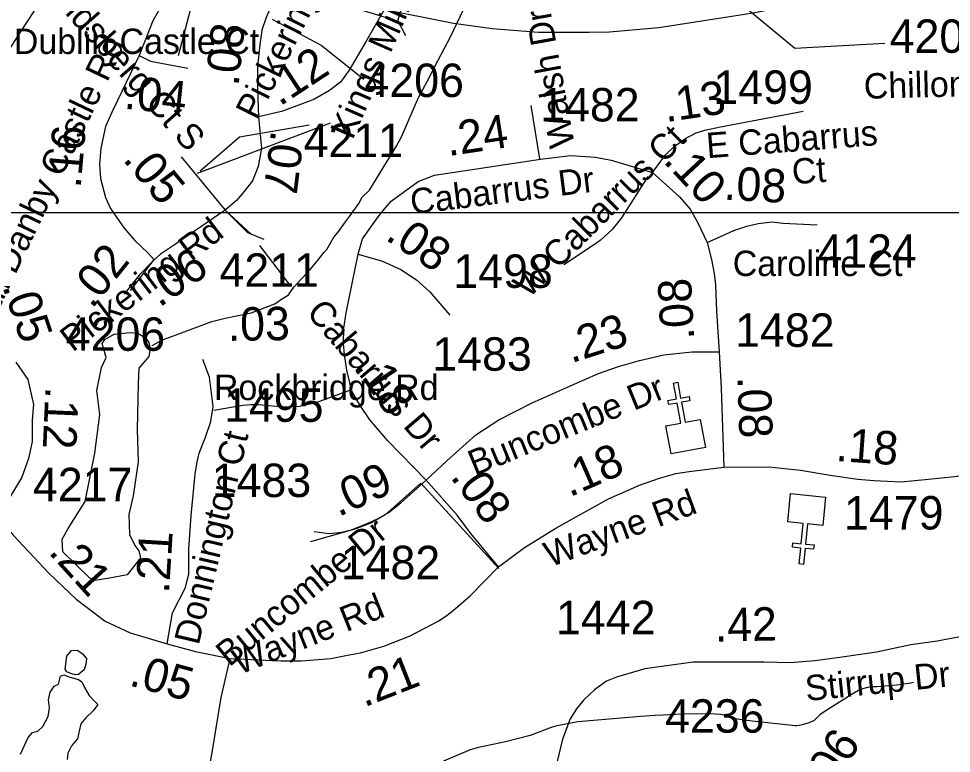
# Model space of a CAD drawing. Extents: x 1662474 to 1856135, y 779280 to 917889.
# Drawn here: x 1740187 to 1743675, y 824566 to 827314 of the extents above; entities that cross this region are included whole.
import ezdxf

# ---------------------------------------------------------------- set-up
doc = ezdxf.new("R2010")
doc.units = 0
for name, color, linetype in [('Exist Cultural Church CELL', 7, 'Continuous'), ('Exist Hydrographic Misc Water Feature', 7, 'Continuous'), ('Exist Hydrographic Pond Under 1500 Sq Ft', 7, 'Continuous'), ('Exist Road Non-System Type 51', 7, 'Continuous'), ('Exist Road Non-System Type 51 Label', 7, 'Continuous'), ('Exist Road Primary Interstate Divided Center Attributed', 7, 'Continuous'), ('Exist Road Primary Interstate Structure Standard Bridge CELL', 7, 'Continuous'), ('Exist Road Secondary Mileage Hundredths English Label', 7, 'Continuous'), ('Exist Road Secondary Mileage Tenths English Label', 7, 'Continuous'), ('Exist Road Secondary Type 51 Attributed', 7, 'Continuous'), ('Exist Road Secondary Type 51 Label', 7, 'Continuous'), ('Exist Road Secondary Type 51 Number Label', 7, 'Continuous'), ('Map Preparation Inset Cut Line', 7, 'Continuous')]:
    doc.layers.add(name, color=color, linetype=linetype)

msp = doc.modelspace()

# ---------------------------------------------------------------- linework, layer by layer
at = {"layer": 'Exist Cultural Church CELL'}
for points in [[(1742607.7, 825790.6), (1742663.6, 825801.1), (1742649.8, 825875.9), (1742618.3, 825870.1), (1742615.4, 825885.8), (1742646.8, 825891.6), (1742635.9, 825950.8), (1742651.6, 825953.7), (1742662.6, 825894.6), (1742694.1, 825900.4), (1742697, 825884.7), (1742665.5, 825878.8), (1742679.4, 825804), (1742736.1, 825814.4), (1742755.5, 825709.7), (1742627.1, 825685.9)], [(1743194, 825418.5), (1743137.3, 825423.9), (1743129.9, 825348.1), (1743161.8, 825345), (1743160.2, 825329.1), (1743128.4, 825332.2), (1743122.6, 825272.3), (1743106.6, 825273.9), (1743112.4, 825333.7), (1743080.6, 825336.8), (1743082.1, 825352.7), (1743114, 825349.6), (1743121.3, 825425.4), (1743064, 825431.1), (1743074.2, 825537.1), (1743204.2, 825524.4)]]:
    msp.add_lwpolyline(points, close=True, dxfattribs=at)
at = {"layer": 'Exist Hydrographic Misc Water Feature'}
for points in [[(1741302.9, 826407.2), (1741328.9, 826440.6), (1741339, 826450.5), (1741366, 826496.2), (1741380.3, 826514), (1741409.7, 826554.1), (1741424, 826574.1), (1741459.4, 826621.8), (1741471.4, 826645.8), (1741498.7, 826671.9), (1741600.6, 826839.6), (1741618.9, 826871.5), (1741681.6, 827018.6), (1741714, 827078.3), (1741754.6, 827156), (1741801.4, 827245.7), (1741903.3, 827458.9)], [(1740685.9, 826090.9), (1740722.6, 826110.7), (1740909.6, 826181.5), (1740959.6, 826192.8), (1741056, 826213.8), (1741144.5, 826247.1), (1741165.5, 826262.1), (1741196.3, 826280.5), (1741216.4, 826309.6), (1741276.7, 826375.6), (1741302.9, 826407.2)], [(1743534.3, 824830.8), (1743516.2, 824826.9), (1743470.1, 824821.3), (1743396.1, 824813.9), (1743384, 824814), (1743362, 824812.2), (1743348.1, 824808.3), (1743327.8, 824800.5), (1743303.8, 824786.6), (1743199.2, 824721.5), (1743183.2, 824709.6), (1743173, 824699.7), (1743161.1, 824687.8), (1743138.9, 824678), (1743116.8, 824672.2), (1743096.7, 824668.3), (1743090.8, 824668.3), (1742930.8, 824685.6), (1742875, 824694.1), (1742862.9, 824696.2), (1742839, 824704.4), (1742812.9, 824710.7), (1742771.1, 824713), (1742669, 824711.8), (1742597, 824708.4), (1742567.1, 824706.7), (1742512.9, 824703.1), (1742425, 824695.8), (1742278.5, 824683), (1742194.5, 824667.7), (1742178.5, 824661.9), (1742100.1, 824632.5), (1742008.1, 824609.2), (1741935.9, 824593.8), (1741906, 824588), (1741875.8, 824578.3), (1741775.3, 824537)]]:
    msp.add_lwpolyline(points, dxfattribs=at)
at = {"layer": 'Exist Hydrographic Pond Under 1500 Sq Ft'}
for points in [[(1740452.3, 825220.3), (1740351.6, 825318.9), (1740349.4, 825367), (1740371.3, 825406.4), (1740434.8, 825507.1), (1740472.1, 825688.9), (1740489.6, 825833.4), (1740478.6, 825923.1), (1740496.1, 826008.5), (1740513.7, 826045.7), (1740498.3, 826098.3), (1740509.3, 826113.6), (1740544.3, 826133.3), (1740603.5, 826139.9), (1740632, 826137.7), (1740660.4, 826120.2), (1740673.6, 826102.6), (1740677.9, 826078.6), (1740673.6, 826050.1), (1740636.3, 826006.3), (1740634.1, 825949.4), (1740629.8, 825776.4), (1740634.1, 825656), (1740614.4, 825529), (1740599.1, 825459), (1740601.3, 825384.5), (1740621, 825342.9), (1740636.3, 825323.2), (1740642.9, 825297), (1740592.5, 825233.5), (1740526.8, 825220.3), (1740472.1, 825211.6), (1740452.3, 825220.3)], [(1740387.7, 824862.3), (1740366.9, 824870.9), (1740360.7, 824880.7), (1740366.9, 824929.7), (1740384, 824950.5), (1740406.1, 824951.8), (1740425.7, 824938.3), (1740440.4, 824919.9), (1740437.9, 824899.1), (1740431.8, 824878.2), (1740419.6, 824868.4), (1740411, 824861.1), (1740399.9, 824859.9), (1740387.7, 824862.3)], [(1740194, 824562.9), (1740222.2, 824625.4), (1740238.1, 824643.8), (1740257.8, 824648.7), (1740277.4, 824665.8), (1740297, 824703.8), (1740301.9, 824735.6), (1740298.2, 824766.3), (1740304.3, 824794.4), (1740319, 824816.5), (1740336.2, 824823.9), (1740338.7, 824839.8), (1740343.6, 824854.5), (1740355.8, 824859.4), (1740379.1, 824850.8), (1740409.8, 824842.2), (1740423.2, 824833.7), (1740433, 824811.6), (1740450.2, 824782.2), (1740472.3, 824758.9), (1740483.3, 824747.9), (1740464.9, 824724.6), (1740437.9, 824698.9), (1740419.6, 824675.6), (1740413.4, 824648.7), (1740406.1, 824620.5), (1740384, 824593.5), (1740370.5, 824566.6), (1740368.1, 824542.1)]]:
    msp.add_lwpolyline(points, dxfattribs=at)
at = {"layer": 'Exist Road Non-System Type 51'}
for p, q in [((1742102.4, 826988.7), (1742135.1, 826789.8)), ((1740958.8, 826597.9), (1741057.4, 826506)), ((1740689.8, 826408.7), (1740603.9, 826296.4)), ((1741690.5, 825576.6), (1741982.9, 825257.2))]:
    msp.add_line(p, q, dxfattribs=at)
for points in [[(1742539.4, 826723.1), (1742441.9, 826569), (1742406, 826525.2), (1742361.1, 826483.9), (1742336.6, 826465.9), (1742225.4, 826392.4)], [(1741423.9, 825923.1), (1741297.9, 825876.1), (1741237.5, 825863), (1741176.4, 825860.1), (1741085.5, 825868.8), (1741055.6, 825869.5), (1741024.9, 825866.9), (1740917.2, 825848)], [(1741690.5, 825576.6), (1741558, 825458.2), (1741505.8, 825427.6), (1741447.5, 825405.5), (1741277.9, 825357.2)]]:
    msp.add_lwpolyline(points, dxfattribs=at)
at = {"layer": 'Exist Road Primary Interstate Divided Center Attributed'}
msp.add_lwpolyline([(1744006.2, 827547.9), (1743549.6, 827457.7), (1742933.4, 827334), (1742580.8, 827279.9), (1742396.8, 827263.5), (1742321.2, 827261.5), (1742131.1, 827261.5), (1741957.4, 827275.8), (1741813.3, 827295.2), (1741694.7, 827319.7), (1741553.7, 827347.1)], dxfattribs=at)
at = {"layer": 'Exist Road Primary Interstate Structure Standard Bridge CELL'}
msp.add_line((1741604.5, 827305.4), (1741634.1, 827250.1), dxfattribs=at)
msp.add_lwpolyline([(1741491.5, 827405.7), (1741622.9, 827365.7), (1741604.2, 827304.3), (1741472.8, 827344.3)], close=True, dxfattribs=at)
at = {"layer": 'Exist Road Secondary Type 51 Attributed'}
msp.add_line((1740794.9, 826797.4), (1740959.1, 826597.8), dxfattribs=at)
for points in [[(1740096.5, 826290.2), (1740102.9, 826350.7), (1740115.6, 826395.4), (1740115.6, 826484.6), (1740112.4, 826573.9), (1740112.7, 826610.5), (1740104.5, 826659.7), (1740091.9, 826696.8), (1740075.5, 826765.1), (1740065.6, 826850), (1740066.7, 826940.2), (1740077.8, 827018.2), (1740109, 827115.1), (1740145.2, 827187), (1740190.9, 827259.4), (1740245.6, 827343.3), (1740327.6, 827425.2), (1740409.6, 827485.3), (1740486.2, 827513.4), (1740554.1, 827535.7), (1740626.5, 827544.6), (1740703.4, 827541.2), (1740770.2, 827523.4), (1740810.3, 827504.5)], [(1740810.3, 827504.5), (1740776.9, 827449.9), (1740728.5, 827375.8), (1740688.3, 827305.1), (1740637.1, 827176.4)], [(1741133.6, 827366), (1741112.9, 827317.6), (1741096.4, 827270.4), (1741088.1, 827215.5), (1741079.8, 827135.7), (1741080.1, 827050.1), (1741083.7, 826946.8)], [(1741553.7, 827347.1), (1741486.4, 827229.6), (1741423.2, 827120.4), (1741389.8, 827075.9), (1741348.7, 827045.4), (1741293.6, 827012.7), (1741240.6, 826992.3), (1741169.2, 826965.8), (1741083.7, 826946.8)], [(1740637.1, 827176.4), (1740540.4, 826973.4), (1740511.2, 826910.8), (1740494.1, 826829.3), (1740488.8, 826769.1), (1740492.3, 826715.9), (1740510.9, 826645.1), (1740530.4, 826603.1), (1740580.6, 826529.9), (1740621.3, 826484.5), (1740669.8, 826437.2), (1740693.8, 826411.8)], [(1740637.1, 827176.4), (1740679.4, 827155.2), (1740819.8, 827128.5)], [(1741083.7, 826946.8), (1741091.6, 826866.5), (1741095.2, 826828.7), (1741082.2, 826760.8), (1741060.9, 826707.1), (1741028.8, 826666.3), (1741001, 826633.8), (1740959.1, 826597.8)], [(1742557.3, 826737.7), (1742607.7, 826805.8), (1742638.6, 826835.2), (1742678.8, 826864.6), (1742720.6, 826886.2), (1742753, 826897), (1742811.8, 826909.4), (1743121.1, 826968.1)], [(1741456.7, 826432.8), (1741472.4, 826490.2), (1741525, 826563.7), (1741549.7, 826596.2), (1741580.3, 826631.5), (1741681, 826705.1), (1741742.3, 826728.2), (1742138.1, 826787.9), (1742250.2, 826801.8), (1742344.6, 826795.6), (1742403.3, 826784.8), (1742557.3, 826737.7)], [(1742557.3, 826737.7), (1742658, 826647.1), (1742698.2, 826600.9), (1742726.4, 826550.5), (1742761.5, 826476.8)], [(1740959.1, 826597.8), (1740823.9, 826505.1), (1740772.6, 826470.1), (1740716.6, 826432.8), (1740693.8, 826411.8)], [(1740959.1, 826597.8), (1741042.3, 826513.4), (1741103.7, 826489.2)], [(1742761.5, 826476.8), (1742809.9, 826497.2), (1742862.1, 826521), (1742910.8, 826537.6), (1742952.4, 826547.5), (1743004.7, 826553.5), (1743045.5, 826549.2), (1743173.4, 826542.1)], [(1742761.5, 826476.8), (1742777.6, 826413.1), (1742788.5, 826360.3), (1742792.6, 826318), (1742796.6, 826219.4), (1742807.3, 826067)], [(1740693.8, 826411.8), (1740637.3, 826353.6), (1740581.4, 826283.6)], [(1741711.2, 825587.1), (1741567.4, 825734.5), (1741499.5, 825813.1), (1741463.8, 825866.7), (1741433.4, 825920.2), (1741413.8, 825998.8), (1741404.8, 826057.7), (1741401.3, 826097), (1741403.1, 826156), (1741412, 826213.1), (1741456.7, 826432.8)], [(1741456.7, 826432.8), (1741547.8, 826406), (1741615.7, 826375.6), (1741674.6, 826336.4), (1741724.7, 826291.7), (1741799.7, 826204.2)], [(1741711.2, 825587.1), (1741788.2, 825660), (1741896.6, 825757), (1741983, 825813.6), (1742107.1, 825877.2), (1742253.7, 825941.1), (1742355.1, 825986.2), (1742430.3, 826012.5), (1742509.2, 826035), (1742599.8, 826056), (1742705, 826067.2), (1742807.3, 826067)], [(1742807.3, 826067), (1742814.7, 825931.6), (1742824.8, 825635.8)], [(1740093.1, 825463.4), (1740153.4, 825521.1), (1740198, 825596.1), (1740226.1, 825673.5), (1740237.9, 825732.1), (1740237.9, 825811.8), (1740243, 825870.6), (1740222.1, 825963.4), (1740177.5, 826029.1)], [(1740742.1, 824975.3), (1740762, 825091.2), (1740810.8, 825186.1), (1740823.6, 825237.4), (1740823.6, 825329.8), (1740831.3, 825455.5), (1740846.7, 825609.4), (1740854.4, 825655.6), (1740862.1, 825689), (1740885.2, 825748), (1740905.7, 825807), (1740914.6, 825862.5), (1740900.6, 825972.2), (1740874.9, 826038.9)], [(1742824.8, 825635.8), (1742993.1, 825637.1), (1743110.7, 825625.4), (1743222.6, 825606.4), (1743326.1, 825590.7), (1743384.9, 825586.6), (1743487.9, 825580.6), (1743589.8, 825590.8), (1743687.4, 825600.8), (1743851.3, 825623.1), (1744028.1, 825645.4)], [(1741981.1, 825262.8), (1742078.8, 825336), (1742195.6, 825407.9), (1742300.2, 825467.1), (1742392.5, 825518.1), (1742509.1, 825569.2), (1742584.1, 825595), (1742644.9, 825611.8), (1742694.7, 825619.7), (1742824.8, 825635.8)], [(1741292, 825395), (1741348.6, 825387.9), (1741394.7, 825393.3), (1741431.8, 825402.1), (1741490.2, 825425.1), (1741529.2, 825442.8), (1741568.1, 825465.8), (1741615.9, 825502.9), (1741711.2, 825587.1)], [(1741981.1, 825262.8), (1741878.3, 825388.5), (1741827.2, 825456.6), (1741711.2, 825587.1)], [(1740093.1, 825463.4), (1740166.8, 825379.9), (1740298.8, 825240), (1740401.7, 825142.4), (1740510, 825060.6), (1740604.1, 825016.4), (1740742.1, 824975.3)], [(1740977.3, 824920.7), (1741084.3, 824915.1), (1741167.1, 824911.8), (1741243.2, 824912.2), (1741354.2, 824920.4), (1741410.6, 824931.5), (1741465.5, 824942.1), (1741552.2, 824966.9), (1741651.3, 825005.8), (1741758.2, 825061.2), (1741790, 825082.9), (1741812.4, 825099.6), (1741875.6, 825155.1), (1741981.1, 825262.8)], [(1744020.6, 825016.5), (1743891, 825009.9), (1743792.2, 825007.7), (1743694.5, 824999), (1743622.1, 824985.5), (1743523.8, 824971.1), (1743395.9, 824944.2), (1743257.8, 824924), (1743164.7, 824911.3), (1743072.5, 824904.7), (1742973.7, 824906.9), (1742709.6, 824906.8), (1742529.1, 824882.3), (1742422.5, 824850.3), (1742385.6, 824835.9), (1742340.9, 824803.8), (1742301.1, 824765.9), (1742272.8, 824732.5), (1742250, 824695.1), (1742220.7, 824618.3), (1742200.5, 824535.5), (1742189.7, 824459.6), (1742174.8, 824344.2)], [(1740742.1, 824975.3), (1740848.1, 824946.8), (1740977.3, 824920.7)], [(1740877.4, 823795.3), (1740860.1, 824014.7), (1740856.4, 824149), (1740860.9, 824236.6), (1740865.5, 824296.6), (1740882.5, 824414.5), (1740912, 824576.3), (1740943.8, 824774), (1740977.3, 824920.7)]]:
    msp.add_lwpolyline(points, dxfattribs=at)
at = {"layer": 'Exist Road Secondary Type 51 Label'}
for points in [[(1741351.8, 826923.1), (1740854.3, 826734.4)], [(1741351.8, 826923.1), (1740854.3, 826734.4)], [(1741202.6, 826317.1), (1741088.8, 826464.9)], [(1741202.6, 826317.1), (1741088.8, 826464.9)]]:
    msp.add_lwpolyline(points, dxfattribs=at)
at = {"layer": 'Exist Road Secondary Type 51 Number Label'}
for points in [[(1740633.5, 827669.5), (1740888.3, 827574.6), (1740783.4, 827174.9)], [(1742735.4, 827497.1), (1743089.7, 827203.2), (1743427.1, 827222.5)], [(1741134.3, 827311.2), (1741317.7, 827214.8), (1741477.8, 827087.8)], [(1741273.1, 826915.1), (1741013.2, 826870.1), (1740865.4, 826742.7)]]:
    msp.add_lwpolyline(points, dxfattribs=at)
at = {"layer": 'Map Preparation Inset Cut Line'}
for points in [[(1731035.7, 826588.1), (1793585.1, 826588.1), (1793585.1, 870408.9), (1731035.7, 870408.9)], [(1793585.1, 782767.4), (1731035.7, 782767.4), (1731035.7, 826588.1), (1793585.1, 826588.1)]]:
    msp.add_lwpolyline(points, close=True, dxfattribs=at)

# ---------------------------------------------------------------- texts
at = {"layer": 'Exist Road Non-System Type 51 Label'}
for s, rotation, p in [('Walsh Dr', 100.2291, (1742267.1, 826840.2)), ('W Cabarrus Ct', 45.0162, (1742094.4, 826264.1))]:
    msp.add_text(s, height=95, rotation=rotation, dxfattribs=at).set_placement(p)
msp.add_text('Rockbridge Rd', height=95, dxfattribs=at).set_placement((1740916.8, 825887))
at = {"layer": 'Exist Road Secondary Mileage Hundredths English Label'}
for s, rotation, p in [('.08', 84.0794, (1741009, 827059)), ('.12', 33.3172, (1741163.1, 826983.9)), ('.24', 8.5848, (1741793.4, 826799.1)), ('.16', 84.9575, (1740418, 826677.7)), ('.08', 356.8184, (1742822.3, 826637.1)), ('.08', 326.3219, (1741554, 826489.7)), ('.08', 93.1226, (1742713.7, 826114)), ('.03', 0.8154, (1740969.4, 826108.3)), ('.23', 17.6896, (1742253.3, 826024.3)), ('.18', 303.7024, (1741441.5, 826012.7)), ('.08', 271.9489, (1742874.9, 825974.6)), ('.12', 267.4709, (1740287.1, 825938.3)), ('.18', 355.9898, (1743240.8, 825659.4)), ('.18', 23.6655, (1742247.4, 825522.8)), ('.09', 24.4345, (1741382.4, 825449)), ('.08', 306.8822, (1741798.6, 825598.9)), ('.21', 86.4947, (1740748.8, 825162.3)), ('.05', 344.9574, (1740595.8, 824820.5)), ('.21', 21.4386, (1741479, 824737.3))]:
    msp.add_text(s, height=125, rotation=rotation, dxfattribs=at).set_placement(p)
at = {"layer": 'Exist Road Secondary Mileage Tenths English Label'}
for s, rotation, p in [('.04', 353.9933, (1740578.1, 826977.5)), ('.13', 8.5281, (1742607.5, 826926.2)), ('.07', 262.9155, (1741131.1, 826898.9)), ('.05', 309.961, (1740573.1, 826785.8)), ('.10', 312.888, (1742594.2, 826779.2)), ('.02', 51.3369, (1740461.1, 826225.2)), ('.06', 34.2834, (1740712.3, 826231.3)), ('.05', 288.4425, (1740124.9, 826312.7)), ('.21', 312.2506, (1740294.8, 825316.1)), ('.42', 1.2315, (1742791.6, 824983.1)), ('.06', 56.9093, (1743212.1, 824408.1))]:
    msp.add_text(s, height=125, rotation=rotation, dxfattribs=at).set_placement(p)
at = {"layer": 'Exist Road Secondary Type 51 Label'}
for s, rotation, p in [('Pickering Rd', 63.5053, (1741079.4, 826930)), ('Kings Mill Rd', 66.3951, (1741435.7, 826857.3)), ('Landsberg Ct S', 311.5153, (1740235.1, 827471.8)), ('South Danby Castle Rd', 64.4987, (1740015.7, 826021.5)), ('Chillon Ct', 1.4468, (1743349, 827013.8)), ('E Cabarrus ', 4.4096, (1742762.1, 826791.5)), ('Ct', 4.4096, (1743082.4, 826693.8)), ('Cabarrus Dr', 7.1559, (1741657.4, 826580.9)), ('Pickering Rd', 37.396, (1740388.4, 826064.2)), ('Cabarrus Dr', 310.4994, (1741259.3, 826213.2)), ('Buncombe Dr', 22.2692, (1741892.4, 825602.7)), ('Donnington Ct', 76.6897, (1740860, 824967.5)), ('Wayne Rd', 20.3221, (1742174.2, 825260.9)), ('Buncombe Dr', 39.519, (1740974.5, 824886.5)), ('Wayne Rd', 21.805, (1741012.1, 824858.6)), ('Stirrup Dr', 5.8558, (1743133.3, 824761.1))]:
    msp.add_text(s, height=95, rotation=rotation, dxfattribs=at).set_placement(p)
for s, p in [('Dublin Castle Ct', (1740168.4, 827181.5)), ('Caroline Ct', (1742857.5, 826350.9))]:
    msp.add_text(s, height=95, dxfattribs=at).set_placement(p)
at = {"layer": 'Exist Road Secondary Type 51 Number Label'}
for s, p in [('4204', (1743444.6, 827185.7)), ('4206', (1741480.2, 827020.5)), ('1499', (1742785.2, 826995)), ('1482', (1742137.3, 826929.3)), ('4211', (1741252.5, 826795.6)), ('4124', (1743174.1, 826381.7)), ('4211', (1740937.8, 826310.7)), ('1498', (1741812.6, 826306.8)), ('1482', (1742866.4, 826086.2)), ('4206', (1740362.8, 826071.3)), ('1483', (1741734.1, 825996.8)), ('1495', (1740955, 825805.7)), ('1483', (1740908.9, 825524.3)), ('4217', (1740240, 825508.6)), ('1479', (1743273.9, 825402.9)), ('1482', (1741391.4, 825217)), ('1442', (1742196.8, 825011.2)), ('4236', (1742604.4, 824642.9))]:
    msp.add_text(s, height=125, dxfattribs=at).set_placement(p)

doc.saveas('drawing.dxf')
